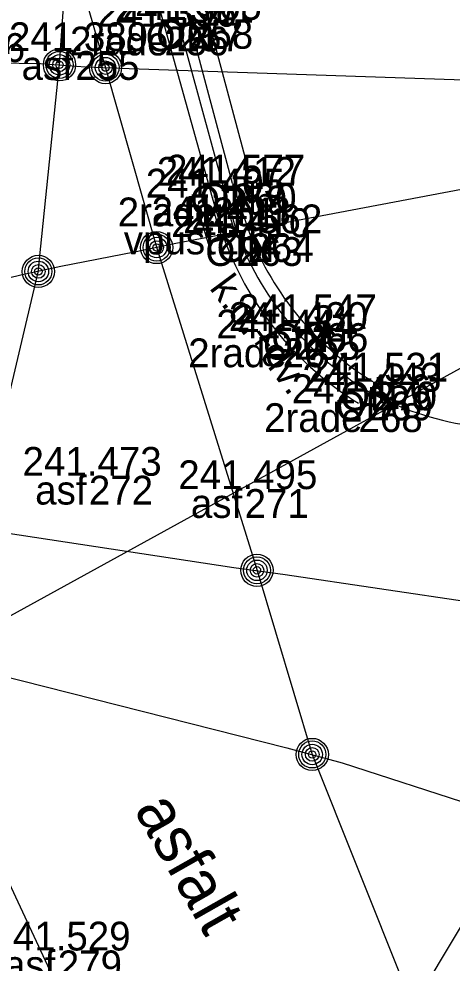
# Model space of a CAD drawing. Extents: x -599098 to -598820, y -1159597 to -1158744.
# Drawn here: x -598892.17 to -598884.64, y -1159365.37 to -1159348.97 of the extents above; entities that cross this region are included whole.
import ezdxf

# ---------------------------------------------------------------- set-up
doc = ezdxf.new("R2010")
doc.units = 0
for name, color, linetype in [('body', 7, 'Continuous'), ('dešťové vpusti šachty', 7, 'Continuous'), ('kresba', 7, 'Continuous'), ('kódy bodů', 7, 'Continuous'), ('popisy', 7, 'Continuous'), ('trol_detaily', 7, 'Continuous'), ('trol_převěsy', 7, 'Continuous'), ('trol_troljová stopa', 7, 'Continuous'), ('výšky bodů', 7, 'Continuous'), ('čísla bodů', 7, 'Continuous')]:
    doc.layers.add(name, color=color, linetype=linetype)

msp = doc.modelspace()

# ---------------------------------------------------------------- linework, layer by layer
at = {"layer": 'body'}
for p, q in [((-598889.392, -1159349.032), (-598889.392, -1159349.032)), ((-598889.212, -1159348.986), (-598889.212, -1159348.986)), ((-598889.639, -1159349.102), (-598889.639, -1159349.102)), ((-598891.187, -1159349.527), (-598891.187, -1159349.527)), ((-598888.458, -1159351.828), (-598888.458, -1159351.828)), ((-598888.619, -1159351.866), (-598888.619, -1159351.866)), ((-598888.81, -1159352.071), (-598888.81, -1159352.071)), ((-598888.709, -1159352.558), (-598888.709, -1159352.558)), ((-598888.355, -1159352.759), (-598888.355, -1159352.759)), ((-598888.161, -1159352.692), (-598888.161, -1159352.692)), ((-598887.212, -1159354.254), (-598887.212, -1159354.254)), ((-598887.353, -1159354.389), (-598887.353, -1159354.389)), ((-598887.585, -1159354.519), (-598887.585, -1159354.519)), ((-598886.018, -1159355.269), (-598886.018, -1159355.269)), ((-598886.092, -1159355.442), (-598886.092, -1159355.442)), ((-598886.267, -1159355.645), (-598886.267, -1159355.645)), ((-598890.951, -1159356.905), (-598890.951, -1159356.905)), ((-598888.246, -1159357.137), (-598888.246, -1159357.137)), ((-598891.491, -1159365.153), (-598891.491, -1159365.153))]:
    msp.add_line(p, q, dxfattribs=at)
at = {"layer": 'dešťové vpusti šachty'}
msp.add_line((-598888.781, -1159352.319), (-598888.637, -1159352.797), dxfattribs=at)
msp.add_lwpolyline([(-598889.021, -1159352.391), (-598888.876, -1159352.87), (-598888.397, -1159352.725), (-598888.542, -1159352.246)], close=True, dxfattribs=at)
at = {"layer": 'kresba'}
for p, q in [((-598891.63, -1159341.937), (-598889.639, -1159349.102)), ((-598890.79, -1159341.853), (-598888.18, -1159351.6)), ((-598891.24, -1159342.421), (-598889.392, -1159349.032)), ((-598889.212, -1159348.986), (-598891.066, -1159342.345)), ((-598888.619, -1159351.866), (-598889.392, -1159349.032)), ((-598888.458, -1159351.828), (-598889.212, -1159348.986)), ((-598889.639, -1159349.102), (-598888.81, -1159352.071)), ((-598888.458, -1159351.828), (-598888.161, -1159352.692)), ((-598888.619, -1159351.866), (-598888.355, -1159352.759)), ((-598888.81, -1159352.071), (-598888.586, -1159352.827))]:
    msp.add_line(p, q, dxfattribs=at)
for centre, radius, start, end in [((-598883.304, -1159350.843), 5.643, 200.593, 238.3279), ((-598883.227, -1159350.73), 5.515, 201.5899, 238.7026), ((-598883.205, -1159350.75), 5.323, 201.3948, 238.0982), ((-598883.578, -1159350.87), 5.217, 241.1907, 281.6482)]:
    msp.add_arc(centre, radius, start, end, dxfattribs=at)
at = {"layer": 'trol_detaily'}
for centre, radius in [((-598891.461, -1159349.766), 0.28), ((-598891.461, -1159349.766), 0.235), ((-598890.662, -1159349.814), 0.28), ((-598891.461, -1159349.766), 0.178), ((-598891.461, -1159349.766), 0.118), ((-598891.461, -1159349.766), 0.0641), ((-598890.662, -1159349.814), 0.235), ((-598890.662, -1159349.814), 0.178), ((-598890.662, -1159349.814), 0.118), ((-598890.662, -1159349.814), 0.0641), ((-598889.773, -1159352.94), 0.28), ((-598889.773, -1159352.94), 0.235), ((-598889.773, -1159352.94), 0.178), ((-598889.773, -1159352.94), 0.118), ((-598889.773, -1159352.94), 0.0641), ((-598891.828, -1159353.355), 0.28), ((-598891.828, -1159353.355), 0.235), ((-598891.828, -1159353.355), 0.178), ((-598891.828, -1159353.355), 0.118), ((-598891.828, -1159353.355), 0.0641), ((-598888.031, -1159358.548), 0.28), ((-598888.031, -1159358.548), 0.235), ((-598888.031, -1159358.548), 0.178), ((-598888.031, -1159358.548), 0.118), ((-598888.031, -1159358.548), 0.0641), ((-598887.071, -1159361.747), 0.28), ((-598887.071, -1159361.747), 0.235), ((-598887.071, -1159361.747), 0.178), ((-598887.071, -1159361.747), 0.118), ((-598887.071, -1159361.747), 0.0641)]:
    msp.add_circle(centre, radius, dxfattribs=at)
at = {"layer": 'trol_převěsy'}
for p, q in [((-598894.25, -1159349.71), (-598891.79, -1159349.74)), ((-598891.79, -1159349.74), (-598891.01, -1159349.8)), ((-598891.01, -1159349.8), (-598890.25, -1159349.83)), ((-598890.25, -1159349.83), (-598875.9, -1159350.31)), ((-598893.72, -1159360.11), (-598875.9, -1159350.31)), ((-598875.9, -1159350.31), (-598889.44, -1159352.87)), ((-598888.919, -1159372.178), (-598875.9, -1159350.31)), ((-598889.44, -1159352.87), (-598890.16, -1159353.02)), ((-598890.16, -1159353.02), (-598891.44, -1159353.27)), ((-598891.44, -1159353.27), (-598892.13, -1159353.42)), ((-598892.13, -1159353.42), (-598894.9, -1159354.08)), ((-598892.43, -1159357.89), (-598888.43, -1159358.5)), ((-598888.43, -1159358.5), (-598887.54, -1159358.62)), ((-598887.54, -1159358.62), (-598881.32, -1159359.55)), ((-598896.17, -1159359.44), (-598887.51, -1159361.63)), ((-598887.51, -1159361.63), (-598886.55, -1159361.89)), ((-598886.55, -1159361.89), (-598881.93, -1159363.39))]:
    msp.add_line(p, q, dxfattribs=at)
at = {"layer": 'trol_troljová stopa'}
for p, q in [((-598891.52, -1159346.87), (-598890.66, -1159349.82)), ((-598891.46, -1159349.76), (-598891.28, -1159347.05)), ((-598891.83, -1159353.37), (-598891.46, -1159349.76)), ((-598890.66, -1159349.82), (-598889.77, -1159352.95)), ((-598889.77, -1159352.95), (-598888.03, -1159358.55)), ((-598892.89, -1159357.84), (-598891.83, -1159353.37)), ((-598888.03, -1159358.55), (-598887.07, -1159361.75)), ((-598894.23, -1159359.93), (-598889.32, -1159370.45)), ((-598887.07, -1159361.75), (-598883.87, -1159369.77))]:
    msp.add_line(p, q, dxfattribs=at)

# ---------------------------------------------------------------- texts
at = {"layer": 'kódy bodů'}
for s, p in [('OD', (-598889.964, -1159349.532)), ('ON', (-598889.782, -1159349.486)), ('2rade', (-598891.279, -1159349.602)), ('asf', (-598892.12, -1159350.027)), ('ON', (-598889.028, -1159352.328)), ('OD', (-598889.191, -1159352.366)), ('2rade', (-598890.45, -1159352.571)), ('vpust', (-598890.344, -1159353.058)), ('OD', (-598888.927, -1159353.259)), ('ON', (-598888.731, -1159353.192)), ('ON', (-598887.782, -1159354.754)), ('OD', (-598887.925, -1159354.889)), ('2rade', (-598889.225, -1159355.019)), ('ON', (-598886.588, -1159355.769)), ('OD', (-598886.664, -1159355.942)), ('2rade', (-598887.907, -1159356.145)), ('asf', (-598891.884, -1159357.405)), ('asf', (-598889.179, -1159357.637)), ('asf', (-598892.424, -1159365.653))]:
    msp.add_text(s, height=0.5, dxfattribs=at).set_placement(p)
at = {"layer": 'popisy'}
for s, height, rotation, p in [('k.o.+dv.', 0.5, 306.6092, (-598888.868, -1159353.646)), ('asfalt', 0.8, 299.495, (-598890.175, -1159362.709))]:
    msp.add_text(s, height=height, rotation=rotation, dxfattribs=at).set_placement(p)
at = {"layer": 'výšky bodů'}
for s, p in [('241.391', (-598890.5, -1159349.032)), ('241.565', (-598890.364, -1159348.986)), ('241.396', (-598890.799, -1159349.102)), ('241.389', (-598892.339, -1159349.527)), ('241.376', (-598894.475, -1159349.715)), ('241.412', (-598889.771, -1159351.866)), ('241.577', (-598889.61, -1159351.828)), ('241.405', (-598889.962, -1159352.071)), ('241.413', (-598889.861, -1159352.558)), ('241.562', (-598889.313, -1159352.692)), ('241.410', (-598889.521, -1159352.759)), ('241.547', (-598888.364, -1159354.254)), ('241.430', (-598888.519, -1159354.389)), ('241.444', (-598888.737, -1159354.519)), ('241.531', (-598887.126, -1159355.269)), ('241.443', (-598887.244, -1159355.442)), ('241.456', (-598887.427, -1159355.645)), ('241.473', (-598892.103, -1159356.905)), ('241.495', (-598889.398, -1159357.137)), ('241.529', (-598892.643, -1159365.153))]:
    msp.add_text(s, height=0.5, dxfattribs=at).set_placement(p)
at = {"layer": 'čísla bodů'}
for s, p in [('257', (-598889.392, -1159349.532)), ('258', (-598889.212, -1159349.486)), ('256', (-598889.639, -1159349.602)), ('255', (-598891.187, -1159350.027)), ('260', (-598888.458, -1159352.328)), ('259', (-598888.619, -1159352.366)), ('261', (-598888.81, -1159352.571)), ('262', (-598888.709, -1159353.058)), ('263', (-598888.355, -1159353.259)), ('264', (-598888.161, -1159353.192)), ('266', (-598887.212, -1159354.754)), ('265', (-598887.353, -1159354.889)), ('267', (-598887.585, -1159355.019)), ('270', (-598886.018, -1159355.769)), ('269', (-598886.092, -1159355.942)), ('268', (-598886.267, -1159356.145)), ('272', (-598890.951, -1159357.405)), ('271', (-598888.246, -1159357.637)), ('279', (-598891.491, -1159365.653))]:
    msp.add_text(s, height=0.5, dxfattribs=at).set_placement(p)

doc.saveas('drawing.dxf')
